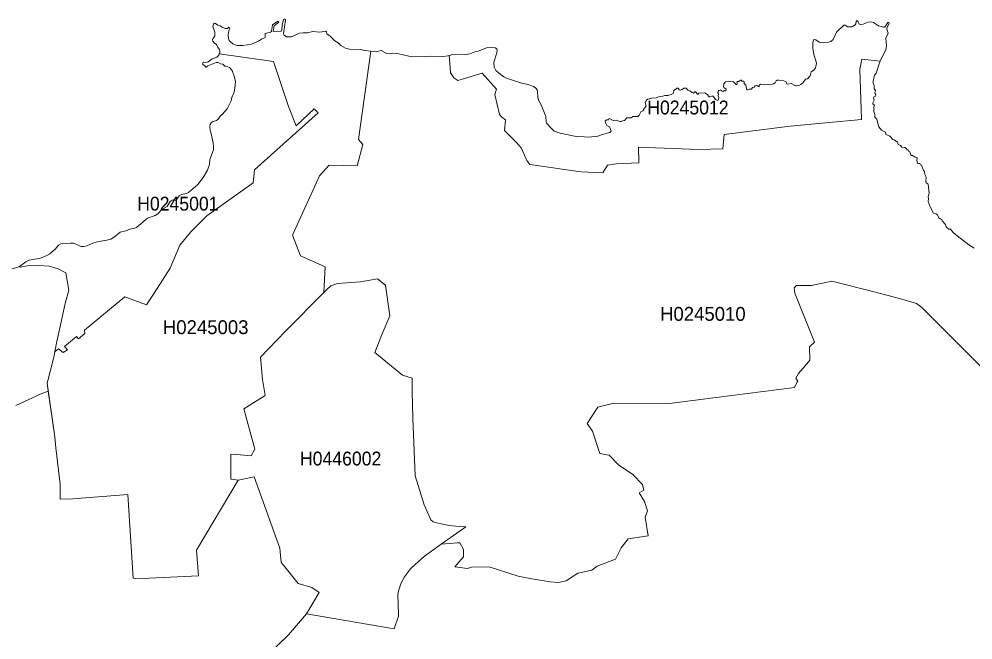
# Model space of a CAD drawing. Extents: x 369010 to 739155, y 6377141 to 6616555.
# Drawn here: x 555456 to 562331, y 6592562 to 6597041 of the extents above; entities that cross this region are included whole.
import ezdxf
from ezdxf.enums import TextEntityAlignment as Align

# ---------------------------------------------------------------- set-up
doc = ezdxf.new("R2010")
doc.units = 0
doc.header["$LTSCALE"] = 40
doc.layers.add('1', color=7, linetype='Continuous', lineweight=13)
doc.layers.add('2', color=7, linetype='Continuous')

msp = doc.modelspace()

# ---------------------------------------------------------------- linework, layer by layer
at = {"layer": '1'}
for points in [[(556889.52, 6596996.66), (556871.64, 6597008.74), (556862.21, 6597011.39), (556857.08, 6597003.61), (556853.44, 6596986.07), (556866.35, 6596944.86), (556866.84, 6596920.53), (556853.6, 6596898.68), (556850.62, 6596890.58), (556851.45, 6596881.64), (556862.87, 6596868.73), (556879.75, 6596856.81), (556886.37, 6596839.27), (556899.45, 6596820.57), (556903.42, 6596809.48), (556902.76, 6596797.89), (556898.45, 6596788.62), (557290.37, 6596733.51), (557397.12, 6596410.45), (557453.88, 6596270.76), (557583.31, 6596392.08), (557612.44, 6596364.93), (557152.83, 6595952.17), (557143.07, 6595859.65), (556809.74, 6595620), (556694.88, 6595504.64), (556615.61, 6595410.64), (556544.44, 6595243.81), (556450.6, 6595096.68), (556374.47, 6594978.34), (556217.4, 6595037.59), (555928.1, 6594795.79), (555928.93, 6594773.12), (555883.91, 6594734.55), (555870.01, 6594750.11), (555783.78, 6594679.28), (555803.81, 6594654.78), (555774.52, 6594636.25), (555740.42, 6594662.23), (555712.78, 6594639.56), (555705.5, 6594601.82), (555657.67, 6594413.97), (555714.77, 6594026.69), (555719.9, 6593946.59), (555752.01, 6593686.58), (555751.51, 6593576.36), (555844.03, 6593579.5), (556238.75, 6593610.78), (556277.65, 6593006.86), (556293.37, 6593002.22), (556750, 6593023.57), (556735.1, 6593209.93), (557034.66, 6593714.88), (556982.86, 6593721.67), (556982.03, 6593901.24), (557022.09, 6593898.43), (557129, 6593890.65), (557153.99, 6593938.48), (557074.88, 6594229.93), (557229.96, 6594324.44), (557209.44, 6594441.61), (557196.53, 6594601.99), (557377.26, 6594789.5), (557653.15, 6595068.38), (557661.1, 6595253.58), (557484.83, 6595332.35), (557426.91, 6595482.8), (557621.54, 6595909.3), (557689.89, 6595985.76), (557892.47, 6595980.8), (557934.51, 6596136.04), (557902.9, 6596170.63), (557990.78, 6596809.31), (557945.43, 6596814.77), (557919.45, 6596821.89), (557836.53, 6596823.05), (557807.9, 6596829.67), (557774.8, 6596849.86), (557754.94, 6596869.23), (557731.6, 6596883.79), (557699.16, 6596918.21), (557674.83, 6596933.11), (557672.35, 6596949.33), (557666.06, 6596952.97), (557623.03, 6596945.52), (557573.05, 6596950.65), (557534.65, 6596941.22), (557504.2, 6596941.88), (557478.21, 6596937.74), (557418.63, 6596912.09), (557383.55, 6596912.09), (557363.52, 6596926.32), (557362.2, 6596935.43), (557376.1, 6597031.42), (557372.13, 6597040.19), (557366.5, 6597040.52), (557361.86, 6597036.72), (557352.6, 6596995.5), (557349.78, 6596966.38), (557344.32, 6596952.64)], [(557344.32, 6596952.64), (557288.38, 6596950.49), (557294.84, 6596990.7), (557328.43, 6597018.18), (557321.32, 6597026.12), (557282.09, 6596997.99), (557274.15, 6596949.66), (557267.36, 6596945.52), (557228.47, 6596935.43), (557229.96, 6596907.29), (557202.48, 6596894.55), (557182.79, 6596880.81), (557130.49, 6596859.13), (557069.58, 6596848.87), (557028.71, 6596850.69), (557007.02, 6596856.15), (556997.59, 6596861.78), (556976.74, 6596877.67), (556970.12, 6596886.6), (556965.48, 6596900.34), (556963.17, 6596926.99), (556966.97, 6596956.11), (556974.09, 6596973.66), (556972.93, 6596980.77), (556967.63, 6596981.11), (556958.2, 6596972), (556942.31, 6596972), (556914.84, 6596984.75), (556905.4, 6596992.86), (556889.52, 6596996.66)], [(559556.94, 6596188.67), (559528.97, 6596191.49), (559471.05, 6596192.48), (559356.35, 6596217.8), (559313.32, 6596230.71), (559292.3, 6596251.23), (559256.72, 6596289.46), (559254.07, 6596299.23), (559253.74, 6596338.12), (559218.65, 6596420.87), (559200.61, 6596455.96), (559195.32, 6596479.3), (559193.66, 6596516.87), (559189.86, 6596529.94), (559180.09, 6596541.86), (559162.55, 6596552.95), (559122.66, 6596567.35), (559070.69, 6596581.08), (558969.24, 6596614.51), (558950.21, 6596624.28), (558908, 6596656.06), (558891.78, 6596670.12), (558879.37, 6596693.46), (558878.38, 6596730.37), (558900.22, 6596795.91), (558902.71, 6596813.45), (558899.23, 6596825.53), (558887.48, 6596832.98), (558857.03, 6596837.61), (558823.76, 6596833.15), (558770.97, 6596810.64), (558739.85, 6596803.69), (558703.94, 6596789.78), (558664.88, 6596783), (558581.46, 6596784.65), (558556.14, 6596777.37), (558560.61, 6596723.42), (558565.24, 6596653.41), (558589.08, 6596616), (558618.37, 6596596.14), (558792.98, 6596649.27), (558897.08, 6596534.24), (558885.66, 6596495.35), (558917.77, 6596351.03), (558935.97, 6596332.66), (558960.96, 6596313.13), (558955.83, 6596237.17), (559040.24, 6596149.28), (559075.66, 6596110.55), (559097.67, 6596058.26), (559114.55, 6596021.02), (559136.4, 6595990.56), (559505.97, 6595938.27), (559663.69, 6595931.81), (559697.46, 6595985.93), (559761.51, 6595996.03), (559921.88, 6596004.47), (559920.23, 6596115.69), (560352.69, 6596100.13), (560529.45, 6596105.09), (560537.22, 6596207.87), (561014.04, 6596266.79), (561526.94, 6596315.61), (561515.85, 6596679.06), (561531.24, 6596750.89), (561662.82, 6596735.99), (561703.37, 6596819.9), (561707.5, 6596845.89), (561703.7, 6596902.99), (561718.92, 6596938.41), (561709.49, 6596966.54), (561709.49, 6596975.98), (561726.7, 6597010.4), (561724.72, 6597014.87), (561718.59, 6597015.53), (561701.38, 6596988.22), (561693.6, 6596982.43), (561685.82, 6596981.77), (561650.74, 6596992.19), (561615.15, 6597014.87), (561597.61, 6597020.66), (561575.1, 6597018.18), (561539.85, 6597004.28), (561517.84, 6597000.97), (561509.89, 6597004.28), (561502.44, 6597024.96), (561496.32, 6597029.43), (561489.04, 6597023.14), (561486.72, 6597006.76), (561482.42, 6596999.31), (561458.09, 6596985.41), (561428.79, 6596984.42), (561409.1, 6596996.99), (561399.5, 6596996.5), (561348.69, 6596945.52), (561323.04, 6596891.9), (561306.32, 6596879.65), (561290.6, 6596874.02), (561254.35, 6596868.89), (561236.48, 6596870.55)], [(561236.48, 6596870.55), (561223.24, 6596874.69), (561197.92, 6596890.91), (561187.49, 6596893.22), (561181.03, 6596889.75), (561176.73, 6596866.58), (561177.23, 6596831.32), (561184.18, 6596785.31), (561201.39, 6596732.35), (561202.72, 6596718.78), (561195.6, 6596689.82), (561183.68, 6596671.28), (561165.81, 6596659.03), (561157.04, 6596631.73), (561139, 6596610.54), (561124.76, 6596607.07), (561107.39, 6596584.06), (561089.35, 6596569), (561076.6, 6596561.39), (561062.04, 6596558.91), (561052.6, 6596559.73), (561020.83, 6596575.62), (560994.51, 6596571.81), (560990.21, 6596573.97), (560985.08, 6596586.71), (560968.86, 6596595.15), (560931.45, 6596599.95), (560919.54, 6596599.78), (560913.75, 6596595.15), (560905.64, 6596580.26), (560894.22, 6596572.15), (560867.07, 6596565.53), (560846.88, 6596568.5), (560829.34, 6596565.19), (560800.87, 6596570.82), (560790.45, 6596563.37), (560790.45, 6596552.62), (560779.69, 6596555.59), (560774.23, 6596560.73), (560761.32, 6596559.07), (560755.36, 6596549.97), (560741.13, 6596546.49), (560734.01, 6596535.4), (560717.46, 6596534.08), (560708.69, 6596529.61), (560701.24, 6596530.6), (560695.45, 6596547.15), (560697.6, 6596557.08), (560694.45, 6596564.7)], [(557990.78, 6596809.31), (557902.9, 6596170.63), (557934.51, 6596136.04), (557892.47, 6595980.8), (557689.89, 6595985.76), (557621.54, 6595909.3), (557426.91, 6595482.8), (557484.83, 6595332.35), (557661.1, 6595253.58), (557653.15, 6595068.38), (557674.17, 6595089.56), (557701.98, 6595117.2), (557751.79, 6595132.1), (557916.47, 6595143.85), (558040.27, 6595166.52), (558097.53, 6595119.85), (558128.15, 6594899.89), (558073.86, 6594769.97), (558019.41, 6594635.91), (558219.84, 6594471.73), (558289.35, 6594449.06), (558288.19, 6594349.43), (558290.67, 6594260.22), (558295.14, 6594162.08), (558311.03, 6593745.83), (558375.91, 6593537.13), (558424.23, 6593428.56), (558440.79, 6593413.5), (558464.78, 6593406.05), (558555.81, 6593388.34), (558603.81, 6593381.56), (558674.81, 6593378.08), (558498.55, 6593252.3), (558615.72, 6593262.89), (558633.1, 6593261.07), (558659.25, 6593214.07), (558659.25, 6593160.11), (558610.43, 6593106), (558596.52, 6593088.62), (558688.88, 6593078.19), (558710.72, 6593083.32), (558715.69, 6593085.97), (558844.45, 6593089.78), (559052.82, 6593021.42), (559151.29, 6593002.56), (559283.86, 6592979.72), (559343.78, 6592976.41), (559399.72, 6592987.66), (559482.47, 6593043.6), (559583.09, 6593065.94), (559623.48, 6593092.92), (559755.38, 6593144.39), (559794.44, 6593224.99), (559845.91, 6593292.19), (559989.08, 6593312.21), (559969.05, 6593446.6), (559984.61, 6593493.61), (559963.42, 6593560.8), (559925.36, 6593623.53), (559958.95, 6593641.4), (559950.02, 6593683.94), (559880.67, 6593755.6), (559775.41, 6593824.94), (559708.38, 6593894.46), (559642.34, 6593905.54), (559588.72, 6594066.75), (559550.66, 6594122.85), (559626.79, 6594241.52), (559743.14, 6594270.65), (560144.48, 6594268.33), (560480.46, 6594310.04), (561045.49, 6594382.2), (561061.21, 6594419.77), (561068, 6594427.54), (561055.58, 6594450.05), (561074.62, 6594483.65), (561120.63, 6594539.59), (561154.22, 6594578.82), (561151.91, 6594677.12), (561189.97, 6594708.57), (561085.87, 6594966.26), (561048.3, 6595064.24), (561042.51, 6595101.97), (561059.56, 6595118.85), (561166.8, 6595118.85), (561315.09, 6595150.96), (561610.52, 6595075.49), (561802.34, 6595023.69), (561924.48, 6594988.27), (561963.54, 6594960.96), (562211.79, 6594709.89), (562488.52, 6594432.51)], [(559040.24, 6596149.28), (558955.83, 6596237.17), (558960.96, 6596313.13), (558935.97, 6596332.66), (558917.77, 6596351.03), (558885.66, 6596495.35), (558897.08, 6596534.24), (558792.98, 6596649.27), (558618.37, 6596596.14), (558589.08, 6596616), (558565.24, 6596653.41), (558560.61, 6596723.42), (558556.14, 6596777.37), (558547.37, 6596774.89), (558515.43, 6596771.41), (558419.77, 6596773.23), (558384.68, 6596769.26), (558295.14, 6596767.44), (558264.03, 6596771.91), (558182.27, 6596791.44), (558146.52, 6596794.25), (558103.49, 6596791.27), (558066.75, 6596812.79), (558029.18, 6596804.68), (557990.78, 6596809.31)], [(556898.45, 6596788.62), (556894.65, 6596780.68), (556880.74, 6596765.12), (556847.15, 6596754.53), (556819.18, 6596731.03), (556804.12, 6596727.55), (556787.9, 6596730.04), (556780.45, 6596724.91), (556778.63, 6596715.14), (556791.7, 6596705.38), (556801.3, 6596692.8), (556805.44, 6596692.8), (556816.2, 6596704.05), (556876.11, 6596726.89), (556891.17, 6596726.23), (556908.05, 6596717.79), (556924.27, 6596714.15), (556938.34, 6596699.58), (556948.1, 6596700.58), (556971.61, 6596691.8), (556991.96, 6596668.8), (557008.18, 6596621.47), (557014.64, 6596587.7), (557011.49, 6596544.34), (557005.37, 6596514.05), (556988.49, 6596473.5), (556983.85, 6596451.49), (556955.72, 6596392.08), (556918.81, 6596351.86), (556905.07, 6596341.1), (556891.83, 6596319.42), (556878.43, 6596309.49), (556854.59, 6596302.21), (556839.7, 6596290.79), (556834.07, 6596279.04), (556830.93, 6596265.14), (556833.41, 6596235.51), (556839.04, 6596225.25), (556854.59, 6596147.96), (556857.91, 6596119), (556856.58, 6596097.98), (556829.93, 6596027.8), (556827.95, 6595992.55), (556814.21, 6595951.67), (556783.43, 6595897.72), (556744.04, 6595847.07), (556677.34, 6595789.81), (556661.45, 6595782.03), (556625.7, 6595774.58), (556610.15, 6595765.64), (556586.31, 6595731.22), (556568.94, 6595736.18), (556559.17, 6595734.7), (556545.27, 6595724.6), (556522.76, 6595687.36), (556485.52, 6595665.85), (556455.56, 6595636.22), (556436.86, 6595623.15), (556380.76, 6595604.94), (556301.81, 6595537.58), (556282.28, 6595529.8), (556253.48, 6595524.34), (556224.85, 6595513.42), (556184.3, 6595503.65), (556143.59, 6595468.4), (556117.11, 6595453.83), (556088.48, 6595444.57), (556019.3, 6595432.82), (555987.52, 6595423.38), (555944.82, 6595404.85), (555923.3, 6595399.55), (555903.77, 6595400.21), (555848.17, 6595423.38), (555826.82, 6595424.71), (555756.81, 6595419.58), (555740.26, 6595409.15), (555718.41, 6595384.16), (555677.7, 6595347.91), (555657.01, 6595334.34), (555609.18, 6595315.14), (555529.24, 6595300.58), (555504.08, 6595288.17), (555457.91, 6595256.39), (555464.69, 6595249.93), (555514.51, 6595261.52), (555598.92, 6595261.85), (555672.07, 6595257.55), (555737.94, 6595238.85), (555794.05, 6595210.21), (555814.9, 6595083.77), (555789.08, 6594988.6), (555746.55, 6594801.09), (555727.18, 6594714.36), (555712.78, 6594639.56), (555740.42, 6594662.23), (555774.52, 6594636.25), (555803.81, 6594654.78), (555783.78, 6594679.28), (555870.01, 6594750.11), (555883.91, 6594734.55)], [(555883.91, 6594734.55), (555928.93, 6594773.12), (555928.1, 6594795.79), (556217.4, 6595037.59), (556374.47, 6594978.34), (556450.6, 6595096.68), (556544.44, 6595243.81), (556615.61, 6595410.64), (556694.88, 6595504.64), (556809.74, 6595620), (557143.07, 6595859.65), (557152.83, 6595952.17), (557612.44, 6596364.93), (557583.31, 6596392.08), (557453.88, 6596270.76), (557397.12, 6596410.45), (557290.37, 6596733.51), (556898.45, 6596788.62)], [(562340.56, 6595387.47), (562301.17, 6595412.96), (562216.59, 6595475.85), (562187.63, 6595501.83), (562168.43, 6595524.51), (562156.18, 6595525), (562138.97, 6595542.21), (562132.02, 6595558.76), (562109.02, 6595585.74), (562106.7, 6595594.51), (562094.12, 6595599.64), (562085.02, 6595607.75), (562074.59, 6595627.28), (562064.16, 6595636.55), (562046.29, 6595640.03), (562022.29, 6595685.87), (562009.38, 6595725.1), (562011.2, 6595743.3), (562007.73, 6595761.51), (562014.35, 6595785.17), (562007.23, 6595848.89), (561993.99, 6595858.99), (561992, 6595865.28), (561994.65, 6595899.04), (561984.56, 6595920.39), (561981.25, 6595942.9), (561973.8, 6595948.03), (561961.06, 6595985.76), (561952.95, 6595989.74), (561948.81, 6595998.84), (561934.74, 6595998.51), (561930.6, 6596003.31), (561925.97, 6596019.86), (561928.12, 6596039.55), (561924.64, 6596043.03), (561910.25, 6596045.51), (561894.69, 6596055.44), (561887.9, 6596055.77), (561882.77, 6596060.57), (561876.98, 6596081.59), (561868.37, 6596084.9), (561864.9, 6596095.99), (561854.47, 6596097.98), (561852.82, 6596107.08), (561838.91, 6596114.86), (561819.38, 6596115.69), (561809.12, 6596129.26), (561792.41, 6596135.88), (561786.28, 6596152.92), (561763.77, 6596168.15), (561753.35, 6596171.79), (561732.66, 6596194.8), (561703.7, 6596208.04), (561699.89, 6596225.58), (561671.59, 6596239.15), (561652.39, 6596262.32), (561646.76, 6596276.72), (561639.15, 6596319.09), (561623.26, 6596332), (561625.08, 6596352.85), (561616.97, 6596373.54), (561617.63, 6596406.31), (561621.94, 6596420.21), (561610.52, 6596427.99), (561608.53, 6596437.09), (561619.62, 6596455.63), (561614.82, 6596469.53), (561615.65, 6596479.96), (561629.05, 6596485.42), (561631.37, 6596493.53), (561623.76, 6596505.94), (561628.72, 6596525.31), (561618.63, 6596536.73), (561619.29, 6596562.38), (561612.5, 6596579.92), (561611.51, 6596591.51), (561621.77, 6596635.04), (561632.53, 6596649.93), (561660.83, 6596731.69), (561662.82, 6596735.99), (561531.24, 6596750.89), (561515.85, 6596679.06), (561526.94, 6596315.61), (561014.04, 6596266.79), (560537.22, 6596207.87), (560529.45, 6596105.09), (560352.69, 6596100.13), (559920.23, 6596115.69), (559921.88, 6596004.47), (559761.51, 6595996.03), (559697.46, 6595985.93), (559663.69, 6595931.81), (559505.97, 6595938.27), (559136.4, 6595990.56), (559114.55, 6596021.02), (559097.67, 6596058.26), (559075.66, 6596110.55), (559040.24, 6596149.28)], [(560694.45, 6596564.7), (560681.71, 6596576.28), (560683.03, 6596585.72), (560679.23, 6596591.84), (560666.15, 6596591.51), (560660.03, 6596598.96), (560654.9, 6596600.28), (560643.15, 6596589.85), (560633.71, 6596589.03), (560628.91, 6596584.72), (560630.57, 6596574.63), (560628.25, 6596569.5), (560624.28, 6596569.5), (560604.25, 6596587.04), (560594.49, 6596589.52), (560568.17, 6596592.5), (560546.82, 6596587.7), (560535.4, 6596573.3), (560532.92, 6596553.77), (560535.4, 6596547.15), (560551.95, 6596534.41), (560552.95, 6596529.61), (560549.31, 6596523.82), (560534.08, 6596522), (560529.78, 6596515.71), (560522.49, 6596517.53), (560517.69, 6596526.96), (560508.92, 6596528.29), (560500.48, 6596525.31), (560493.86, 6596518.19), (560493.03, 6596508.26), (560497.5, 6596500.65), (560493.7, 6596487.08), (560498.83, 6596473.5), (560493.86, 6596456.13), (560485.59, 6596454.31), (560475.16, 6596460.76), (560457.95, 6596483.93), (560449.51, 6596483.77), (560438.09, 6596478.3), (560428.65, 6596480.29), (560414.09, 6596499.16), (560397.87, 6596507.27), (560354.34, 6596506.77), (560348.88, 6596498.66), (560345.24, 6596498.99), (560331.67, 6596516.54), (560327.53, 6596516.54), (560316.77, 6596506.94), (560307.5, 6596510.08), (560290.79, 6596522.16), (560275.23, 6596527.62), (560263.65, 6596541.53), (560247.43, 6596541.86), (560236.17, 6596532.76), (560220.45, 6596526.63), (560213, 6596528.95), (560206.22, 6596541.53), (560196.45, 6596542.19), (560175.43, 6596522.49), (560170.47, 6596504.29), (560160.54, 6596498.17), (560132.24, 6596489.39), (560109.56, 6596489.06), (560096.82, 6596483.27), (560066.37, 6596480.62), (560046.67, 6596472.84), (560015.39, 6596469.7), (559986.59, 6596462.25), (559977.16, 6596456.29), (559969.55, 6596438.75), (559975.17, 6596411.44), (559962.59, 6596397.87), (559952.66, 6596378.51), (559937.27, 6596371.55), (559924.36, 6596346.56), (559915.26, 6596337.63), (559879.84, 6596338.45), (559867.6, 6596329.19), (559853.2, 6596327.53), (559837.31, 6596327.86), (559820.1, 6596308.83), (559805.86, 6596306.35), (559794.77, 6596300.55), (559786.5, 6596300.55), (559759.52, 6596311.97), (559742.64, 6596305.19), (559712.52, 6596322.23), (559705.57, 6596321.9), (559703.08, 6596313.3), (559692.82, 6596314.12), (559681.07, 6596306.18), (559682.56, 6596292.94), (559692.66, 6596273.58), (559712.19, 6596262.65), (559722.78, 6596232.2), (559713.18, 6596223.1), (559657.57, 6596208.37), (559627.12, 6596196.45), (559556.94, 6596188.67)], [(555432.42, 6594253.27), (555613.98, 6594337.34), (555666.11, 6594355.72), (555657.67, 6594413.97), (555705.5, 6594601.82), (555712.78, 6594639.56), (555727.18, 6594714.36), (555746.55, 6594801.09), (555789.08, 6594988.6), (555814.9, 6595083.77), (555794.05, 6595210.21), (555737.94, 6595238.85), (555672.07, 6595257.55), (555598.92, 6595261.85), (555514.51, 6595261.52), (555464.69, 6595249.93), (555457.91, 6595256.39), (555363.9, 6595223.29)], [(562488.52, 6594432.51), (562211.79, 6594709.89), (561963.54, 6594960.96), (561924.48, 6594988.27), (561802.34, 6595023.69), (561610.52, 6595075.49), (561315.09, 6595150.96), (561166.8, 6595118.85), (561059.56, 6595118.85), (561042.51, 6595101.97), (561048.3, 6595064.24), (561085.87, 6594966.26)], [(561085.87, 6594966.26), (561189.97, 6594708.57), (561151.91, 6594677.12), (561154.22, 6594578.82), (561120.63, 6594539.59), (561074.62, 6594483.65), (561055.58, 6594450.05), (561068, 6594427.54), (561061.21, 6594419.77), (561045.49, 6594382.2), (560480.46, 6594310.04), (560144.48, 6594268.33), (559743.14, 6594270.65), (559626.79, 6594241.52), (559550.66, 6594122.85), (559588.72, 6594066.75), (559642.34, 6593905.54), (559708.38, 6593894.46), (559775.41, 6593824.94), (559880.67, 6593755.6), (559950.02, 6593683.94), (559958.95, 6593641.4), (559925.36, 6593623.53), (559963.42, 6593560.8), (559984.61, 6593493.61), (559969.05, 6593446.6), (559989.08, 6593312.21), (559845.91, 6593292.19), (559794.44, 6593224.99), (559755.38, 6593144.39), (559623.48, 6593092.92), (559583.09, 6593065.94), (559482.47, 6593043.6), (559399.72, 6592987.66), (559343.78, 6592976.41), (559283.86, 6592979.72), (559151.29, 6593002.56), (559052.82, 6593021.42), (558844.45, 6593089.78), (558715.69, 6593085.97), (558710.72, 6593083.32), (558688.88, 6593078.19), (558596.52, 6593088.62), (558610.43, 6593106), (558659.25, 6593160.11), (558659.25, 6593214.07), (558633.1, 6593261.07), (558615.72, 6593262.89), (558498.55, 6593252.3), (558379.05, 6593166.9), (558311.53, 6593106.33), (558277.93, 6593073.89), (558232.75, 6593017.78), (558210.4, 6592972.6), (558191.04, 6592916), (558185.25, 6592890.18), (558191.54, 6592749.83), (558191.54, 6592734.27), (558160.59, 6592642.25), (557527.7, 6592749.67), (557396.95, 6592598.73), (557241.21, 6592446.96)], [(556750, 6593023.57), (556293.37, 6593002.22), (556277.65, 6593006.86), (556238.75, 6593610.78), (555844.03, 6593579.5), (555751.51, 6593576.36), (555752.01, 6593686.58), (555719.9, 6593946.59), (555714.77, 6594026.69), (555666.11, 6594355.72), (555613.98, 6594337.34), (555432.42, 6594253.27)], [(557241.21, 6592446.96), (557396.95, 6592598.73), (557527.7, 6592749.67), (557619.06, 6592903.58), (557565.1, 6592940.33), (557466.96, 6592969.62), (557361.04, 6593100.37), (557345.65, 6593119.73), (557335.05, 6593223.01), (557150.35, 6593739.05), (557034.17, 6593714.06), (556735.1, 6593209.93), (556750, 6593023.57)]]:
    msp.add_lwpolyline(points, dxfattribs=at)
msp.add_lwpolyline([(557653.15, 6595068.38), (557377.26, 6594789.5), (557196.53, 6594601.99), (557209.44, 6594441.61), (557229.96, 6594324.44), (557074.88, 6594229.93), (557153.99, 6593938.48), (557129, 6593890.65), (557022.09, 6593898.43), (556982.03, 6593901.24), (556982.86, 6593721.67), (557034.66, 6593714.88), (557034.17, 6593714.06), (557150.35, 6593739.05), (557335.05, 6593223.01), (557345.65, 6593119.73), (557361.04, 6593100.37), (557466.96, 6592969.62), (557565.1, 6592940.33), (557619.06, 6592903.58), (557619.39, 6592903.25), (557527.7, 6592749.67), (558160.59, 6592642.25), (558191.54, 6592734.27), (558191.54, 6592749.83), (558185.25, 6592890.18), (558191.04, 6592916), (558210.4, 6592972.6), (558232.75, 6593017.78), (558277.93, 6593073.89), (558311.53, 6593106.33), (558379.05, 6593166.9), (558498.55, 6593252.3), (558674.81, 6593378.08), (558603.81, 6593381.56), (558555.81, 6593388.34), (558464.78, 6593406.05), (558440.79, 6593413.5), (558424.23, 6593428.56), (558375.91, 6593537.13), (558311.03, 6593745.83), (558295.14, 6594162.08), (558290.67, 6594260.22), (558288.19, 6594349.43), (558289.35, 6594449.06), (558219.84, 6594471.73), (558019.41, 6594635.91), (558073.86, 6594769.97), (558128.15, 6594899.89), (558097.53, 6595119.85), (558040.27, 6595166.52), (557916.47, 6595143.85), (557751.79, 6595132.1), (557701.98, 6595117.2), (557674.17, 6595089.56)], close=True, dxfattribs=at)

# ---------------------------------------------------------------- texts
at = {"layer": '2', "width": 0.95}
for s, p in [('H0245012', (560276.69, 6596352.59)), ('H0245001', (556600.38, 6595659.01)), ('H0446002', (557773.66, 6593820.2))]:
    msp.add_text(s, height=100, dxfattribs=at).set_placement(p, align=Align.CENTER)
at = {"layer": '2'}
for s, p in [('H0245010', (560384.36, 6594863.75)), ('H0245003', (556800.92, 6594767.8))]:
    msp.add_text(s, height=100, dxfattribs=at).set_placement(p, align=Align.CENTER)

doc.saveas('drawing.dxf')
